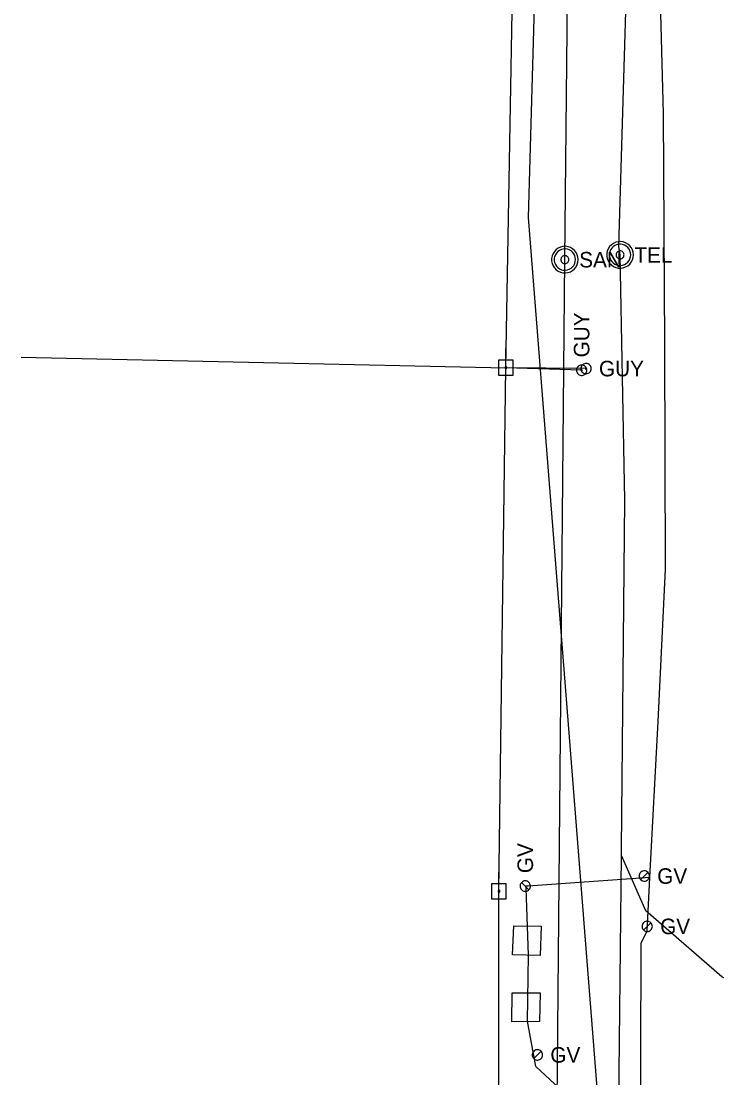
# Model space of a CAD drawing. Extents: x 600849 to 606371, y 330010 to 403088.
# Drawn here: x 601837.5 to 602010.1, y 357372.9 to 357635.1 of the extents above; entities that cross this region are included whole.
import ezdxf

# ---------------------------------------------------------------- set-up
doc = ezdxf.new("R2010")
doc.units = 0
for name, color, linetype in [('E_UTL_EGuyWire', 7, 'Continuous'), ('E_UTL_EPowerPole', 7, 'Continuous'), ('E_UTL_G', 7, 'Continuous'), ('E_UTL_G_UG', 7, 'Continuous'), ('E_UTL_Overhead', 7, 'Continuous'), ('E_UTL_SAN', 7, 'Continuous'), ('E_UTL_SAN_UG', 7, 'Continuous'), ('E_UTL_T_MH', 7, 'Continuous'), ('E_UTL_T_UG', 7, 'Continuous'), ('E_UTL_W_UG', 7, 'Continuous')]:
    doc.layers.add(name, color=color, linetype=linetype)

msp = doc.modelspace()

# ---------------------------------------------------------------- linework, layer by layer
at = {"layer": 'E_UTL_EGuyWire'}
for p in [(601977.62, 357548.88), (601976.52, 357548.45)]:
    msp.add_line(p, (601957.75, 357549.11), dxfattribs=at)
for points in [[(601976.52, 357549.74), (601976.27, 357549.72), (601976.04, 357549.65), (601975.82, 357549.53), (601975.63, 357549.38), (601975.47, 357549.2), (601975.35, 357548.99), (601975.27, 357548.76), (601975.23, 357548.52), (601975.25, 357548.27), (601975.3, 357548.04), (601975.4, 357547.81), (601975.55, 357547.61), (601975.72, 357547.45), (601975.93, 357547.31), (601976.15, 357547.22), (601976.39, 357547.18), (601976.64, 357547.18), (601976.88, 357547.22), (601977.1, 357547.31), (601977.31, 357547.45), (601977.49, 357547.61), (601977.63, 357547.81), (601977.73, 357548.04), (601977.79, 357548.27), (601977.8, 357548.52), (601977.76, 357548.76), (601977.68, 357548.99), (601977.56, 357549.2), (601977.4, 357549.38), (601977.21, 357549.53), (601976.99, 357549.65), (601976.76, 357549.72), (601976.52, 357549.74)], [(601978.9, 357548.88), (601978.88, 357549.13), (601978.81, 357549.36), (601978.7, 357549.58), (601978.54, 357549.77), (601978.36, 357549.93), (601978.15, 357550.05), (601977.92, 357550.13), (601977.68, 357550.17), (601977.43, 357550.16), (601977.2, 357550.1), (601976.97, 357550), (601976.78, 357549.85), (601976.61, 357549.68), (601976.48, 357549.47), (601976.38, 357549.25), (601976.34, 357549.01), (601976.34, 357548.76), (601976.38, 357548.52), (601976.48, 357548.3), (601976.61, 357548.09), (601976.78, 357547.92), (601976.97, 357547.77), (601977.2, 357547.67), (601977.43, 357547.61), (601977.68, 357547.6), (601977.92, 357547.64), (601978.15, 357547.72), (601978.36, 357547.84), (601978.54, 357548), (601978.7, 357548.19), (601978.81, 357548.41), (601978.88, 357548.64), (601978.9, 357548.88)], [(601976.52, 357548.62), (601976.49, 357548.61), (601976.46, 357548.6), (601976.43, 357548.59), (601976.41, 357548.57), (601976.39, 357548.55), (601976.37, 357548.52), (601976.36, 357548.49), (601976.36, 357548.46), (601976.36, 357548.43), (601976.36, 357548.4), (601976.38, 357548.37), (601976.39, 357548.35), (601976.42, 357548.33), (601976.44, 357548.31), (601976.47, 357548.3), (601976.5, 357548.3), (601976.53, 357548.3), (601976.56, 357548.3), (601976.59, 357548.31), (601976.62, 357548.33), (601976.64, 357548.35), (601976.65, 357548.37), (601976.67, 357548.4), (601976.67, 357548.43), (601976.68, 357548.46), (601976.67, 357548.49), (601976.66, 357548.52), (601976.65, 357548.55), (601976.63, 357548.57), (601976.6, 357548.59), (601976.58, 357548.6), (601976.55, 357548.61), (601976.52, 357548.62)], [(601977.78, 357548.88), (601977.77, 357548.92), (601977.76, 357548.94), (601977.75, 357548.97), (601977.73, 357549), (601977.71, 357549.02), (601977.68, 357549.03), (601977.65, 357549.04), (601977.62, 357549.05), (601977.59, 357549.04), (601977.56, 357549.04), (601977.54, 357549.02), (601977.51, 357549.01), (601977.49, 357548.98), (601977.47, 357548.96), (601977.46, 357548.93), (601977.46, 357548.9), (601977.46, 357548.87), (601977.46, 357548.84), (601977.47, 357548.81), (601977.49, 357548.79), (601977.51, 357548.76), (601977.54, 357548.75), (601977.56, 357548.73), (601977.59, 357548.73), (601977.62, 357548.72), (601977.65, 357548.73), (601977.68, 357548.74), (601977.71, 357548.75), (601977.73, 357548.77), (601977.75, 357548.8), (601977.76, 357548.83), (601977.77, 357548.85), (601977.78, 357548.88)]]:
    msp.add_lwpolyline(points, dxfattribs=at)
at = {"layer": 'E_UTL_EPowerPole'}
for points in [[(601957.71, 357550.96), (601957.71, 357553.87)], [(601959.56, 357550.96), (601955.87, 357550.96)], [(601955.87, 357550.96), (601955.87, 357547.27)], [(601959.56, 357547.27), (601959.56, 357550.96)], [(601957.98, 357549.11), (601957.98, 357549.16), (601957.97, 357549.2), (601957.95, 357549.24), (601957.92, 357549.28), (601957.88, 357549.31), (601957.85, 357549.33), (601957.8, 357549.35), (601957.76, 357549.35), (601957.71, 357549.35), (601957.67, 357549.34), (601957.63, 357549.32), (601957.59, 357549.29), (601957.56, 357549.26), (601957.53, 357549.22), (601957.52, 357549.18), (601957.51, 357549.14), (601957.51, 357549.09), (601957.52, 357549.05), (601957.53, 357549.01), (601957.56, 357548.97), (601957.59, 357548.93), (601957.63, 357548.91), (601957.67, 357548.89), (601957.71, 357548.88), (601957.76, 357548.88), (601957.8, 357548.88), (601957.85, 357548.9), (601957.88, 357548.92), (601957.92, 357548.95), (601957.95, 357548.99), (601957.97, 357549.03), (601957.98, 357549.07), (601957.98, 357549.11)], [(601955.87, 357547.27), (601959.56, 357547.27)], [(601955.98, 357421.07), (601955.98, 357423.98)], [(601957.83, 357421.07), (601954.14, 357421.07)], [(601954.14, 357421.07), (601954.14, 357417.38)], [(601956.25, 357419.23), (601956.25, 357419.27), (601956.24, 357419.31), (601956.22, 357419.35), (601956.19, 357419.39), (601956.15, 357419.42), (601956.12, 357419.44), (601956.07, 357419.46), (601956.03, 357419.46), (601955.98, 357419.46), (601955.94, 357419.45), (601955.9, 357419.43), (601955.86, 357419.41), (601955.83, 357419.37), (601955.8, 357419.33), (601955.79, 357419.29), (601955.78, 357419.25), (601955.78, 357419.2), (601955.79, 357419.16), (601955.8, 357419.12), (601955.83, 357419.08), (601955.86, 357419.04), (601955.9, 357419.02), (601955.94, 357419), (601955.98, 357418.99), (601956.03, 357418.99), (601956.07, 357418.99), (601956.12, 357419.01), (601956.15, 357419.03), (601956.19, 357419.06), (601956.22, 357419.1), (601956.24, 357419.14), (601956.25, 357419.18), (601956.25, 357419.23)], [(601957.83, 357417.38), (601957.83, 357421.07)], [(601954.14, 357417.38), (601957.83, 357417.38)]]:
    msp.add_lwpolyline(points, dxfattribs=at)
at = {"layer": 'E_UTL_G'}
for points in [[(601993.34, 357423.01), (601993.32, 357423.25), (601993.25, 357423.49), (601993.14, 357423.7), (601992.99, 357423.89), (601992.8, 357424.05), (601992.59, 357424.18), (601992.36, 357424.26), (601992.12, 357424.29), (601991.88, 357424.28), (601991.64, 357424.22), (601991.42, 357424.12), (601991.22, 357423.98), (601991.05, 357423.8), (601990.92, 357423.6), (601990.83, 357423.37), (601990.78, 357423.13), (601990.78, 357422.89), (601990.83, 357422.65), (601990.92, 357422.42), (601991.05, 357422.22), (601991.22, 357422.04), (601991.42, 357421.9), (601991.64, 357421.8), (601991.88, 357421.74), (601992.12, 357421.73), (601992.36, 357421.76), (601992.59, 357421.84), (601992.8, 357421.96), (601992.99, 357422.12), (601993.14, 357422.32), (601993.25, 357422.53), (601993.32, 357422.77), (601993.34, 357423.01)], [(601991.15, 357422.1), (601992.97, 357423.92)], [(601962.54, 357421.8), (601962.29, 357421.78), (601962.06, 357421.71), (601961.84, 357421.59), (601961.65, 357421.44), (601961.49, 357421.26), (601961.37, 357421.05), (601961.29, 357420.82), (601961.25, 357420.58), (601961.27, 357420.33), (601961.32, 357420.1), (601961.42, 357419.87), (601961.57, 357419.67), (601961.74, 357419.51), (601961.95, 357419.37), (601962.17, 357419.28), (601962.41, 357419.24), (601962.66, 357419.24), (601962.9, 357419.28), (601963.12, 357419.37), (601963.33, 357419.51), (601963.51, 357419.67), (601963.65, 357419.87), (601963.75, 357420.1), (601963.81, 357420.33), (601963.82, 357420.58), (601963.78, 357420.82), (601963.7, 357421.05), (601963.58, 357421.26), (601963.42, 357421.44), (601963.23, 357421.59), (601963.01, 357421.71), (601962.78, 357421.78), (601962.54, 357421.8)], [(601963.44, 357419.61), (601961.63, 357421.42)], [(601994.06, 357410.52), (601994.04, 357410.76), (601993.97, 357410.99), (601993.86, 357411.21), (601993.71, 357411.4), (601993.53, 357411.56), (601993.31, 357411.68), (601993.08, 357411.76), (601992.84, 357411.8), (601992.6, 357411.79), (601992.36, 357411.73), (601992.14, 357411.63), (601991.94, 357411.49), (601991.77, 357411.31), (601991.64, 357411.1), (601991.55, 357410.88), (601991.5, 357410.64), (601991.5, 357410.39), (601991.55, 357410.15), (601991.64, 357409.93), (601991.77, 357409.72), (601991.94, 357409.55), (601992.14, 357409.4), (601992.36, 357409.3), (601992.6, 357409.25), (601992.84, 357409.23), (601993.08, 357409.27), (601993.31, 357409.35), (601993.53, 357409.47), (601993.71, 357409.63), (601993.86, 357409.82), (601993.97, 357410.04), (601994.04, 357410.27), (601994.06, 357410.52)], [(601991.87, 357409.61), (601993.69, 357411.42)], [(601966.84, 357378.64), (601966.82, 357378.89), (601966.75, 357379.12), (601966.63, 357379.34), (601966.48, 357379.53), (601966.3, 357379.69), (601966.09, 357379.81), (601965.86, 357379.89), (601965.62, 357379.92), (601965.37, 357379.91), (601965.14, 357379.86), (601964.91, 357379.75), (601964.71, 357379.61), (601964.55, 357379.44), (601964.41, 357379.23), (601964.32, 357379), (601964.28, 357378.76), (601964.28, 357378.52), (601964.32, 357378.28), (601964.41, 357378.05), (601964.55, 357377.85), (601964.71, 357377.67), (601964.91, 357377.53), (601965.14, 357377.43), (601965.37, 357377.37), (601965.62, 357377.36), (601965.86, 357377.4), (601966.09, 357377.48), (601966.3, 357377.6), (601966.48, 357377.76), (601966.63, 357377.95), (601966.75, 357378.17), (601966.82, 357378.4), (601966.84, 357378.64)], [(601964.65, 357377.74), (601966.46, 357379.55)]]:
    msp.add_lwpolyline(points, dxfattribs=at)
for points in [[(601959.68, 357410.65), (601966.46, 357410.6), (601966.27, 357403.29), (601959.4, 357403.48)], [(601959.32, 357394.05), (601966.23, 357394.07), (601966.09, 357386.9), (601959.23, 357386.82)]]:
    msp.add_lwpolyline(points, close=True, dxfattribs=at)
at = {"layer": 'E_UTL_G_UG'}
for points in [[(601993.44, 357422.67), (601995.54, 357461.36), (601997.32, 357499.11), (601997.17, 357554.88), (601996.82, 357612.16), (601995.94, 357646.41), (601996.04, 357650.67), (601995.68, 357687.79), (601995.55, 357736.15), (601995.9, 357790.7), (601996.09, 357792.38), (601996.01, 357808.01), (601995.83, 357865.31), (601996.21, 357920.28)], [(601993.44, 357422.67), (601963.27, 357420.5), (601962.54, 357420.52), (601962.77, 357419.97)], [(601990.46, 357297.49), (601991.15, 357348.93), (601991.27, 357406.43), (601992.81, 357409.35), (601993.44, 357422.67)], [(601993.65, 357347.58), (601990.35, 357350.95), (601980.27, 357361.74), (601965.19, 357375.73), (601963.1, 357387.01), (601963.31, 357403.41), (601962.77, 357419.97)]]:
    msp.add_lwpolyline(points, dxfattribs=at)
at = {"layer": 'E_UTL_Overhead'}
msp.add_line((601837.5, 357551.71), (601957.75, 357549.11), dxfattribs=at)
msp.add_lwpolyline([(601956.05, 357297.31), (601956.02, 357419.23), (601957.75, 357549.11), (601960.44, 357702.58), (601963.02, 358010.51), (601965.3, 358142.36), (601966.98, 358349.71), (601973.66, 358787.78), (601976.75, 358958.92), (601977.97, 359111.94)], dxfattribs=at)
at = {"layer": 'E_UTL_SAN'}
for points in [[(601975.66, 357575.92), (601975.6, 357576.54), (601975.42, 357577.14), (601975.13, 357577.7), (601974.75, 357578.19), (601974.27, 357578.6), (601973.73, 357578.92), (601973.14, 357579.12), (601972.51, 357579.21), (601971.89, 357579.18), (601971.28, 357579.03), (601970.71, 357578.77), (601970.2, 357578.41), (601969.76, 357577.96), (601969.42, 357577.43), (601969.19, 357576.85), (601969.07, 357576.23), (601969.07, 357575.6), (601969.19, 357574.99), (601969.42, 357574.4), (601969.76, 357573.88), (601970.2, 357573.42), (601970.71, 357573.06), (601971.28, 357572.8), (601971.89, 357572.65), (601972.51, 357572.62), (601973.14, 357572.71), (601973.73, 357572.91), (601974.27, 357573.23), (601974.75, 357573.64), (601975.13, 357574.13), (601975.42, 357574.69), (601975.6, 357575.29), (601975.66, 357575.92)], [(601975, 357575.92), (601974.95, 357576.42), (601974.81, 357576.9), (601974.58, 357577.34), (601974.27, 357577.74), (601973.89, 357578.07), (601973.45, 357578.32), (601972.98, 357578.48), (601972.48, 357578.55), (601971.98, 357578.53), (601971.49, 357578.41), (601971.04, 357578.2), (601970.63, 357577.91), (601970.28, 357577.55), (601970.01, 357577.13), (601969.82, 357576.66), (601969.73, 357576.17), (601969.73, 357575.67), (601969.82, 357575.17), (601970.01, 357574.71), (601970.28, 357574.28), (601970.63, 357573.92), (601971.04, 357573.63), (601971.49, 357573.42), (601971.98, 357573.3), (601972.48, 357573.28), (601972.98, 357573.35), (601973.45, 357573.51), (601973.89, 357573.77), (601974.27, 357574.09), (601974.58, 357574.49), (601974.81, 357574.93), (601974.95, 357575.42), (601975, 357575.92)], [(601973.35, 357575.92), (601973.33, 357576.1), (601973.28, 357576.28), (601973.19, 357576.45), (601973.07, 357576.6), (601972.93, 357576.72), (601972.77, 357576.82), (601972.59, 357576.88), (601972.4, 357576.9), (601972.22, 357576.9), (601972.03, 357576.85), (601971.86, 357576.77), (601971.71, 357576.66), (601971.58, 357576.53), (601971.48, 357576.37), (601971.41, 357576.19), (601971.37, 357576.01), (601971.37, 357575.82), (601971.41, 357575.64), (601971.48, 357575.46), (601971.58, 357575.3), (601971.71, 357575.17), (601971.86, 357575.06), (601972.03, 357574.98), (601972.22, 357574.94), (601972.4, 357574.93), (601972.59, 357574.95), (601972.77, 357575.02), (601972.93, 357575.11), (601973.07, 357575.23), (601973.19, 357575.38), (601973.28, 357575.55), (601973.33, 357575.73), (601973.35, 357575.92)]]:
    msp.add_lwpolyline(points, dxfattribs=at)
at = {"layer": 'E_UTL_SAN_UG'}
for p, q in [((601972.36, 357575.91), (601975.04, 357830.93)), ((601970.08, 357321.34), (601972.36, 357575.91))]:
    msp.add_line(p, q, dxfattribs=at)
at = {"layer": 'E_UTL_T_MH'}
for points in [[(601989.35, 357577.1), (601989.29, 357577.72), (601989.11, 357578.32), (601988.82, 357578.88), (601988.44, 357579.37), (601987.96, 357579.78), (601987.42, 357580.1), (601986.83, 357580.3), (601986.2, 357580.39), (601985.58, 357580.36), (601984.97, 357580.21), (601984.4, 357579.95), (601983.89, 357579.59), (601983.45, 357579.14), (601983.11, 357578.61), (601982.88, 357578.03), (601982.76, 357577.41), (601982.76, 357576.78), (601982.88, 357576.17), (601983.11, 357575.58), (601983.45, 357575.06), (601983.89, 357574.6), (601984.4, 357574.24), (601984.97, 357573.98), (601985.58, 357573.83), (601986.2, 357573.8), (601986.83, 357573.89), (601987.42, 357574.09), (601987.96, 357574.41), (601988.44, 357574.82), (601988.82, 357575.31), (601989.11, 357575.87), (601989.29, 357576.47), (601989.35, 357577.1)], [(601988.69, 357577.1), (601988.64, 357577.6), (601988.5, 357578.08), (601988.27, 357578.52), (601987.96, 357578.92), (601987.58, 357579.25), (601987.14, 357579.5), (601986.67, 357579.66), (601986.17, 357579.73), (601985.67, 357579.71), (601985.18, 357579.59), (601984.73, 357579.38), (601984.32, 357579.09), (601983.97, 357578.73), (601983.7, 357578.31), (601983.51, 357577.84), (601983.42, 357577.35), (601983.42, 357576.85), (601983.51, 357576.35), (601983.7, 357575.89), (601983.97, 357575.46), (601984.32, 357575.1), (601984.73, 357574.81), (601985.18, 357574.6), (601985.67, 357574.48), (601986.17, 357574.46), (601986.67, 357574.53), (601987.14, 357574.69), (601987.58, 357574.95), (601987.96, 357575.27), (601988.27, 357575.67), (601988.5, 357576.11), (601988.64, 357576.6), (601988.69, 357577.1)], [(601987.04, 357577.1), (601987.02, 357577.28), (601986.97, 357577.46), (601986.88, 357577.63), (601986.76, 357577.78), (601986.62, 357577.9), (601986.46, 357578), (601986.28, 357578.06), (601986.09, 357578.08), (601985.91, 357578.08), (601985.72, 357578.03), (601985.55, 357577.95), (601985.4, 357577.84), (601985.27, 357577.71), (601985.17, 357577.55), (601985.1, 357577.37), (601985.06, 357577.19), (601985.06, 357577), (601985.1, 357576.82), (601985.17, 357576.64), (601985.27, 357576.48), (601985.4, 357576.35), (601985.55, 357576.24), (601985.72, 357576.16), (601985.91, 357576.12), (601986.09, 357576.11), (601986.28, 357576.13), (601986.46, 357576.2), (601986.62, 357576.29), (601986.76, 357576.41), (601986.88, 357576.56), (601986.97, 357576.73), (601987.02, 357576.91), (601987.04, 357577.1)]]:
    msp.add_lwpolyline(points, dxfattribs=at)
at = {"layer": 'E_UTL_T_UG'}
for points in [[(601985.65, 357358.94), (601986.41, 357428.06), (601986.4, 357429.65), (601987.2, 357516.23), (601986.05, 357577.09), (601985.73, 357579.2), (601987.74, 357645.92), (601988.78, 357774.04), (601990.43, 357844.45), (601989.94, 357872.74), (601990.02, 357983.07), (601991.58, 358034.88), (601991.92, 358081.98), (601991.29, 358126.56), (601994.66, 358223.18), (601998.9, 358359.09), (602001.28, 358506.91), (602006.48, 358656.57), (602005.15, 358789.69), (602005.22, 358791.32), (602005.47, 358807.7), (602007.51, 358972.14), (602009.77, 359124.48)], [(602098.09, 357380.94), (602047.69, 357388.25), (602027.8, 357390.21), (602011.27, 357398.02), (601992.42, 357414.37), (601986.41, 357428.06)]]:
    msp.add_lwpolyline(points, dxfattribs=at)
at = {"layer": 'E_UTL_W_UG'}
msp.add_lwpolyline([(601980.64, 357367.3), (601963.32, 357586.34), (601965.47, 357662.02), (601965.6, 357662.85), (601966.75, 357704.07), (601966.78, 357846.41), (601969.31, 357966.81), (601970.11, 358076.54), (601970.5, 358078.4), (601972.82, 358079.89), (601973.57, 358079.94), (601981.29, 358081.61), (601983.08, 358132.58), (601973.37, 358188.71), (601971.44, 358225.1), (601966.61, 358241.77), (601962.53, 358256.35), (601960.49, 358303.63), (601962.51, 358433.21)], dxfattribs=at)

# ---------------------------------------------------------------- texts
at = {"layer": 'E_UTL_EGuyWire'}
msp.add_text('GUY', height=3.85, rotation=90, dxfattribs=at).set_placement((601978.44, 357551.66))
msp.add_text('GUY', height=3.85, dxfattribs=at).set_placement((601980.82, 357546.96))
at = {"layer": 'E_UTL_G'}
msp.add_text('GV', height=3.85, rotation=90, dxfattribs=at).set_placement((601964.46, 357423.72))
for p in [(601995.27, 357421.08), (601995.99, 357408.59), (601968.76, 357376.72)]:
    msp.add_text('GV', height=3.85, dxfattribs=at).set_placement(p)
at = {"layer": 'E_UTL_SAN'}
msp.add_text('SAN', height=3.849, dxfattribs=at).set_placement((601975.92, 357573.97))
at = {"layer": 'E_UTL_T_MH'}
msp.add_text('TEL', height=3.849, dxfattribs=at).set_placement((601989.61, 357575.15))

doc.saveas('drawing.dxf')
